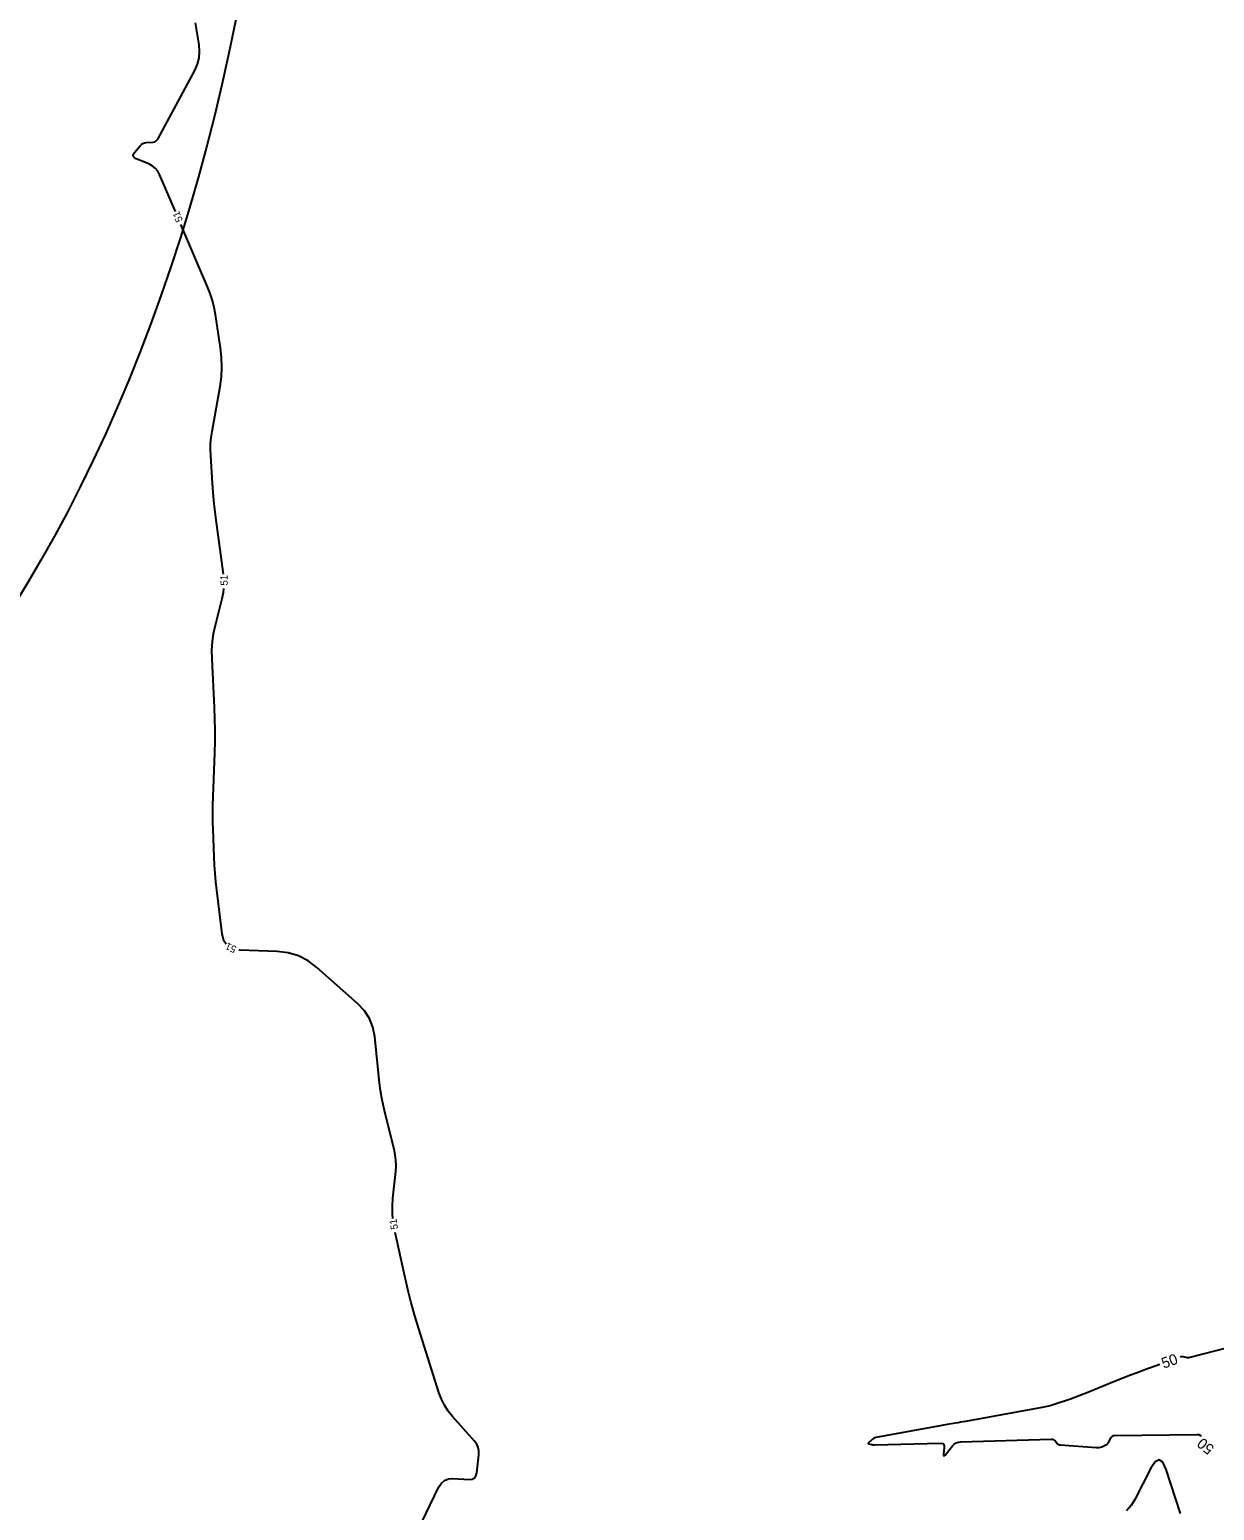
# Model space of a CAD drawing. Extents: x 2384780 to 2405861, y 547869 to 573706.
# Drawn here: x 2395884.7 to 2396215.1, y 553502.3 to 553915.5 of the extents above; entities that cross this region are included whole.
import ezdxf

# ---------------------------------------------------------------- set-up
doc = ezdxf.new("R2010")
doc.units = 0
for name, color, linetype in [('Old_Level_60', 7, 'Continuous'), ('Old_Level_61', 7, 'Continuous'), ('Old_Level_63', 7, 'Continuous')]:
    doc.layers.add(name, color=color, linetype=linetype)

msp = doc.modelspace()

# ---------------------------------------------------------------- linework, layer by layer
at = {"layer": 'Old_Level_60'}
for points in [[(2395925.2995, 553864.7435), (2395920.8985, 553875.0455), (2395920.37275, 553876.019), (2395919.69425, 553876.83675), (2395918.863, 553877.4985), (2395917.87875, 553878.004), (2395914.32675, 553879.4365), (2395913.77525, 553879.75575), (2395913.51825, 553880.14975), (2395913.556, 553880.6185), (2395913.88825, 553881.16225), (2395915.45425, 553883.061), (2395915.81375, 553883.422), (2395916.2205, 553883.6915), (2395916.675, 553883.8695), (2395917.177, 553883.956), (2395919.153, 553884.10925), (2395919.54875, 553884.18475), (2395919.889, 553884.3455), (2395920.1735, 553884.5915), (2395920.4025, 553884.923), (2395930.72575, 553904.11225), (2395931.4765, 553905.81575), (2395931.92325, 553907.5695), (2395932.066, 553909.3735), (2395931.905, 553911.228), (2395930.88175, 553917.3685)], [(2395938.71825, 553763.492), (2395936.5885, 553779.3005), (2395936.2895, 553781.678), (2395936.03275, 553784.06), (2395935.81825, 553786.446), (2395935.64575, 553788.83625), (2395935.1515, 553796.65075), (2395935.0955, 553798.3225), (2395935.13925, 553799.98875), (2395935.283, 553801.64925), (2395935.52675, 553803.304), (2395937.76225, 553815.887), (2395938.13, 553818.5845), (2395938.27475, 553821.285), (2395938.19675, 553823.98825), (2395937.896, 553826.69425), (2395936.47775, 553836.00825), (2395936.11275, 553837.98675), (2395935.6255, 553839.93025), (2395935.01575, 553841.83925), (2395934.28375, 553843.713), (2395926.871, 553861.065)], [(2395939.51675, 553660.3015), (2395938.836, 553661.263), (2395938.32675, 553663.20675), (2395936.87825, 553675.32175), (2395936.62125, 553677.66275), (2395936.40975, 553680.00725), (2395936.244, 553682.3555), (2395936.1235, 553684.7075), (2395935.8045, 553692.3965), (2395935.75225, 553694.04425), (2395935.732, 553695.692), (2395935.74375, 553697.33975), (2395935.7875, 553698.98775), (2395936.3215, 553713.695), (2395936.4015, 553716.8465), (2395936.413, 553719.99725), (2395936.3555, 553723.1475), (2395936.2295, 553726.2975), (2395935.53425, 553739.9445), (2395935.50175, 553742.30375), (2395935.6455, 553744.6455), (2395935.9655, 553746.96975), (2395936.46175, 553749.27625), (2395938.3705, 553756.783), (2395938.70075, 553758.396), (2395938.8185, 553759.503)], [(2395986.00625, 553583.779), (2395985.89625, 553584.912), (2395985.8595, 553587.163), (2395986.00375, 553589.42425), (2395986.7695, 553596.82725), (2395986.8645, 553598.40875), (2395986.82075, 553599.98), (2395986.63875, 553601.5415), (2395986.31825, 553603.093), (2395983.81975, 553613.00625), (2395983.32175, 553615.13725), (2395982.8995, 553617.2815), (2395982.55225, 553619.4395), (2395982.28025, 553621.611), (2395980.8985, 553634.4625), (2395980.38075, 553637.10225), (2395979.42, 553639.514), (2395978.016, 553641.698), (2395976.16875, 553643.65375), (2395964.787, 553653.787), (2395962.312, 553655.65125), (2395959.63625, 553657.016), (2395956.76, 553657.88125), (2395953.683, 553658.24675), (2395943.3035, 553658.625), (2395943.01775, 553658.675)], [(2395992.8745, 553496.50775), (2395998.8105, 553508.83925), (2395999.502, 553509.91225), (2396000.3875, 553510.6595), (2396001.4665, 553511.0815), (2396002.73925, 553511.178), (2396007.21375, 553510.9615), (2396008.06675, 553511.04), (2396008.708, 553511.3685), (2396009.13775, 553511.947), (2396009.35575, 553512.7755), (2396009.95125, 553517.8325), (2396009.97225, 553518.88275), (2396009.77975, 553519.8655), (2396009.37375, 553520.78075), (2396008.75425, 553521.629), (2396002.62625, 553528.5025), (2396001.40325, 553530.02675), (2396000.3605, 553531.65325), (2395999.498, 553533.382), (2395998.81575, 553535.21325), (2395993.22775, 553552.9785), (2395992.131, 553556.605), (2395991.1155, 553560.25325), (2395990.181, 553563.923), (2395989.32775, 553567.6145), (2395986.645, 553579.834)], [(2396205.6925, 553501.4055), (2396201.6685, 553513.71525), (2396200.7555, 553515.71475), (2396199.74175, 553516.43725), (2396198.627, 553515.883), (2396197.41125, 553514.052), (2396192.9675, 553505.387), (2396191.896, 553503.656), (2396190.58625, 553502.17675)]]:
    msp.add_lwpolyline(points, dxfattribs=at)
at = {"layer": 'Old_Level_61'}
for points in [[(2396232.51525, 553551.19325), (2396208.2955, 553544.953), (2396208.03475, 553544.90225), (2396207.77375, 553544.88375), (2396207.5125, 553544.898), (2396207.251, 553544.945), (2396206.39625, 553545.151), (2396206.21375, 553545.18175), (2396206.033, 553545.18525), (2396205.8535, 553545.1615), (2396205.67575, 553545.11075), (2396205.534, 553545.05925)], [(2396199.8945, 553543.01075), (2396195.71575, 553541.493), (2396193.5855, 553540.70725), (2396191.46325, 553539.90075), (2396189.349, 553539.0735), (2396187.243, 553538.225), (2396179.793, 553535.18175), (2396178.60025, 553534.70425), (2396177.40125, 553534.24375), (2396176.19575, 553533.8), (2396174.984, 553533.373), (2396171.01525, 553532.00625), (2396170.1605, 553531.73), (2396169.297, 553531.4865), (2396168.425, 553531.27625), (2396167.54425, 553531.099), (2396145.72675, 553527.13375), (2396145.0205, 553527.006), (2396144.31425, 553526.8795), (2396143.60775, 553526.754), (2396142.90075, 553526.6295), (2396140.59175, 553526.225), (2396140.097, 553526.138), (2396139.6025, 553526.04975), (2396139.108, 553525.961), (2396138.61375, 553525.871), (2396120.698, 553522.59725), (2396120.37575, 553522.5145), (2396120.0765, 553522.38775), (2396119.79975, 553522.21725), (2396119.5455, 553522.00275), (2396118.6405, 553521.12225), (2396118.56025, 553521.02125), (2396118.5475, 553520.9405), (2396118.6025, 553520.88), (2396118.72525, 553520.83975)], [(2396118.72525, 553520.83975), (2396119.4555, 553520.69925), (2396119.67975, 553520.66225), (2396119.90475, 553520.6375), (2396120.131, 553520.6245), (2396120.358, 553520.6235), (2396138.73225, 553521.037), (2396139.24525, 553520.9745), (2396139.59125, 553520.76075), (2396139.77025, 553520.3955), (2396139.782, 553519.87875), (2396139.54825, 553517.9435), (2396139.53775, 553517.62075), (2396139.6065, 553517.482), (2396139.75475, 553517.527), (2396139.9825, 553517.75625), (2396142.0915, 553520.28925), (2396142.57525, 553520.76675), (2396143.1225, 553521.114), (2396143.73325, 553521.3305), (2396144.4075, 553521.4165), (2396169.59825, 553522.15975), (2396169.90675, 553522.138), (2396170.18875, 553522.0545), (2396170.4445, 553521.909), (2396170.67375, 553521.70125), (2396171.379, 553520.9215), (2396171.5395, 553520.77325), (2396171.71825, 553520.66275), (2396171.91525, 553520.59), (2396172.13075, 553520.55475), (2396182.26725, 553519.82525), (2396182.64625, 553519.82075), (2396183.01725, 553519.86225), (2396183.38025, 553519.94975), (2396183.735, 553520.08325), (2396184.881, 553520.5945), (2396185.11125, 553520.72025), (2396185.31075, 553520.87825), (2396185.4795, 553521.069), (2396185.61775, 553521.292), (2396186.301, 553522.6245), (2396186.469, 553522.87475), (2396186.681, 553523.05475), (2396186.93625, 553523.16475), (2396187.23525, 553523.20425), (2396210.203, 553523.52275), (2396210.76525, 553523.457), (2396211.22125, 553523.243), (2396211.42725, 553523.02975)]]:
    msp.add_lwpolyline(points, dxfattribs=at)
at = {"layer": 'Old_Level_63'}
msp.add_ellipse((2395727.45003, 554021.05834), major_axis=(15.71221, 376.73026), ratio=0.59897866, dxfattribs=at)

# ---------------------------------------------------------------- texts
at = {"layer": 'Old_Level_60'}
for rotation, p in [(113.132375, (2395927.45025, 553862.2545)), (91.4407194, (2395939.915, 553760.39175)), (155.0822389, (2395942.532, 553659.54425)), (99.199025, (2395987.438, 553580.83875))]:
    msp.add_text('51', height=2, rotation=rotation, dxfattribs=at).set_placement(p)
at = {"layer": 'Old_Level_61'}
for rotation, p in [(19.9622667, (2396201.00625, 553541.81875)), (140.0176278, (2396215.30775, 553519.896))]:
    msp.add_text('50', height=3, rotation=rotation, dxfattribs=at).set_placement(p)

doc.saveas('drawing.dxf')
